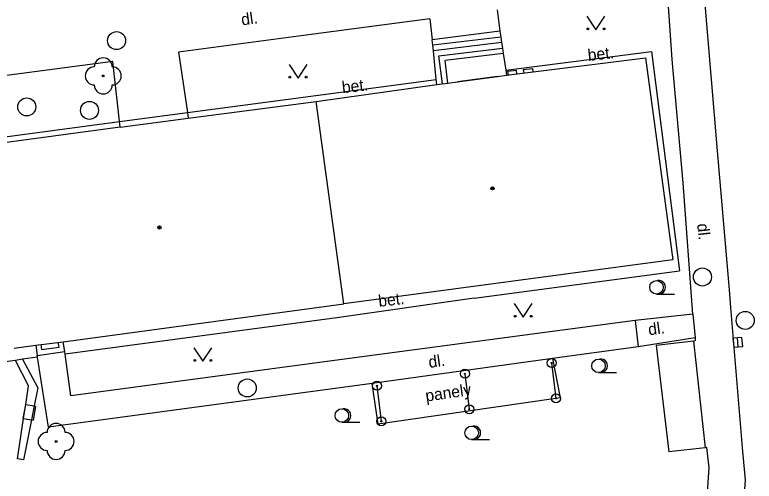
# Model space of a CAD drawing. Extents: x -600309 to -598967, y -1161267 to -1160292.
# Drawn here: x -599201.34 to -599160.32, y -1160632.09 to -1160606.2 of the extents above; entities that cross this region are included whole.
import ezdxf

# ---------------------------------------------------------------- set-up
doc = ezdxf.new("R2010")
doc.units = 0
for name, color, linetype in [('Level 10', 7, 'Continuous'), ('Level 11', 7, 'Continuous'), ('Level 22', 7, 'Continuous'), ('Level 24', 7, 'Continuous'), ('Level 25', 7, 'Continuous'), ('Level 27', 7, 'Continuous'), ('Level 36', 7, 'Continuous'), ('Level 39', 7, 'Continuous'), ('Level 40', 7, 'Continuous'), ('Level 5', 7, 'Continuous'), ('Level 6', 7, 'Continuous'), ('Level 9', 7, 'Continuous')]:
    doc.layers.add(name, color=color, linetype=linetype)

msp = doc.modelspace()

# ---------------------------------------------------------------- linework, layer by layer
at = {"layer": 'Level 10'}
for points in [[(-599162.35, -1160613.75), (-599163.06, -1160605.37)], [(-599161.7, -1160621.4699), (-599162.35, -1160613.75)], [(-599161.62, -1160622.45), (-599161.7, -1160621.4699)], [(-599160.95, -1160630.43), (-599161.62, -1160622.45)], [(-599160.85, -1160631.4099), (-599160.95, -1160630.43)], [(-599161.05, -1160633.46), (-599161.03, -1160633.38), (-599160.84, -1160632.53), (-599160.81, -1160632.02), (-599160.85, -1160631.4099)]]:
    msp.add_lwpolyline(points, dxfattribs=at)
at = {"layer": 'Level 11'}
for points in [[(-599164.26, -1160615.53), (-599164.87, -1160608.68), (-599165.09, -1160605.45)], [(-599174.59, -1160605.92), (-599174.43, -1160607.11)], [(-599178.31, -1160606.42), (-599185.32, -1160607.34), (-599192.26, -1160608.27)], [(-599178.31, -1160606.42), (-599178.18, -1160607.58)], [(-599174.43, -1160607.11), (-599178.18, -1160607.58)], [(-599174.38, -1160607.43), (-599178.15, -1160607.89)], [(-599174.43, -1160607.11), (-599174.38, -1160607.43)], [(-599174.38, -1160607.43), (-599174.34, -1160607.74)], [(-599178.15, -1160607.89), (-599178.18, -1160607.58)], [(-599178.12, -1160608.2), (-599178.15, -1160607.89)], [(-599174.34, -1160607.74), (-599178.12, -1160608.2)], [(-599174.34, -1160607.74), (-599174.29, -1160608.04)], [(-599192.26, -1160608.27), (-599191.77, -1160611.62)], [(-599177.96, -1160609.78), (-599178.12, -1160608.2)], [(-599177.62, -1160610.03), (-599177.81, -1160608.4699), (-599174.29, -1160608.04)], [(-599174.29, -1160608.04), (-599174.24, -1160608.35)], [(-599174.1, -1160609.27), (-599166.02, -1160608.23)], [(-599166.02, -1160608.23), (-599164.46, -1160620.4)], [(-599174.24, -1160608.35), (-599177.46, -1160608.74)], [(-599174.24, -1160608.35), (-599174.1, -1160609.27)], [(-599195.9, -1160608.78), (-599210.92, -1160610.76)], [(-599195.49, -1160612.44), (-599195.9, -1160608.78)], [(-599177.31, -1160609.99), (-599177.46, -1160608.74)], [(-599174.1, -1160609.27), (-599174.06, -1160609.55)], [(-599191.77, -1160611.62), (-599184.65, -1160610.67), (-599177.96, -1160609.78)], [(-599177.92, -1160610.07), (-599177.96, -1160609.78)], [(-599220.37, -1160626.14), (-599220.65, -1160624.29), (-599221.2, -1160620.76), (-599221.98, -1160615.63), (-599221.2, -1160615.53), (-599214.45, -1160614.63), (-599213.85, -1160614.55), (-599211.14, -1160614.19), (-599210.39, -1160614.09), (-599204.81, -1160613.35), (-599195.53, -1160612.12), (-599191.77, -1160611.62)], [(-599191.77, -1160611.62), (-599191.7199, -1160611.93)], [(-599163.72, -1160622.81), (-599164.26, -1160615.53)], [(-599175.86, -1160621.92), (-599164.46, -1160620.4)], [(-599175.86, -1160621.92), (-599183.4699, -1160623.01)], [(-599183.4699, -1160623.01), (-599198.55, -1160625.03)], [(-599163.7199, -1160622.81), (-599166.92, -1160623.1599)], [(-599163.7199, -1160622.81), (-599163.6, -1160624.13)], [(-599166.92, -1160623.1599), (-599183.32, -1160625.34)], [(-599166.92, -1160623.1599), (-599166.76, -1160624.63)], [(-599163.6, -1160624.13), (-599166.76, -1160624.63)], [(-599163.69, -1160624.32), (-599165.76, -1160624.55)], [(-599163.6, -1160624.13), (-599163.59, -1160624.3), (-599163.69, -1160624.32)], [(-599163.69, -1160624.32), (-599163.05, -1160630.23)], [(-599200.18, -1160624.54), (-599200.11, -1160625.1)], [(-599199.9, -1160624.5), (-599199.87, -1160624.78), (-599198.89, -1160624.65), (-599198.94, -1160624.37)], [(-599198.57, -1160624.89), (-599198.6599, -1160624.34)], [(-599166.76, -1160624.63), (-599171.52, -1160625.27)], [(-599165.76, -1160624.55), (-599165.06, -1160630.46)], [(-599200.11, -1160625.1), (-599198.57, -1160624.89)], [(-599200.09, -1160625.2), (-599200.11, -1160625.1)], [(-599198.55, -1160625.03), (-599198.57, -1160624.89)], [(-599198.24, -1160627.35), (-599198.55, -1160625.03)], [(-599201.31, -1160625.39), (-599220.14, -1160627.88), (-599220.37, -1160626.14)], [(-599200.9099, -1160625.31), (-599201.31, -1160625.39)], [(-599200.59, -1160626.8), (-599201.31, -1160625.39)], [(-599200.09, -1160625.2), (-599200.9099, -1160625.31)], [(-599200.9099, -1160625.31), (-599200.07, -1160626.9099)], [(-599199.48, -1160629.08), (-599200.09, -1160625.2)], [(-599183.32, -1160625.34), (-599198.24, -1160627.35)], [(-599171.52, -1160625.27), (-599181.52, -1160626.6599)], [(-599171.56, -1160625.52), (-599171.32, -1160627.49)], [(-599171.52, -1160625.27), (-599171.09, -1160627.46)], [(-599176.37, -1160626.12), (-599176.13, -1160628.09)], [(-599181.52, -1160626.6599), (-599199.48, -1160629.08)], [(-599181.19, -1160628.92), (-599181.52, -1160626.6599)], [(-599200.74, -1160627.83), (-599200.59, -1160626.8)], [(-599200.07, -1160626.9099), (-599200.27, -1160627.9099)], [(-599181.25, -1160626.79), (-599181.01, -1160628.76)], [(-599171.32, -1160627.49), (-599181.19, -1160628.92)], [(-599171.09, -1160627.46), (-599171.32, -1160627.49)], [(-599200.75, -1160627.83), (-599200.89, -1160628.6)], [(-599200.86, -1160628.61), (-599200.74, -1160627.83)], [(-599200.75, -1160627.83), (-599200.74, -1160627.83)], [(-599200.74, -1160627.83), (-599200.27, -1160627.9099)], [(-599200.27, -1160627.9099), (-599200.42, -1160628.68)], [(-599200.3, -1160628.7), (-599200.17, -1160627.93)], [(-599200.27, -1160627.9099), (-599200.17, -1160627.93)], [(-599201.19, -1160630.84), (-599200.86, -1160628.61)], [(-599200.89, -1160628.6), (-599200.86, -1160628.61)], [(-599200.86, -1160628.61), (-599200.42, -1160628.68)], [(-599200.42, -1160628.68), (-599200.86, -1160630.89)], [(-599200.42, -1160628.68), (-599200.3, -1160628.7)], [(-599163.05, -1160630.23), (-599165.06, -1160630.46)], [(-599162.92, -1160632.69), (-599162.82, -1160631.34), (-599162.95, -1160630.21), (-599163.05, -1160630.23)], [(-599200.86, -1160630.89), (-599201.19, -1160630.84)]]:
    msp.add_lwpolyline(points, dxfattribs=at)
at = {"layer": 'Level 22'}
for centre in [(-599196.44, -1160609.59), (-599199.05, -1160629.88)]:
    msp.add_circle(centre, 0.05, dxfattribs=at)
for centre, start, end in [((-599196.44, -1160609.09), 0, 180), ((-599196.94, -1160609.59), 90, 270), ((-599195.94, -1160609.59), 270, 90), ((-599196.44, -1160610.09), 180, 0), ((-599199.05, -1160629.38), 0, 180), ((-599199.55, -1160629.88), 90, 270), ((-599198.55, -1160629.88), 270, 90), ((-599199.05, -1160630.38), 180, 0)]:
    msp.add_arc(centre, 0.5, start, end, dxfattribs=at)
at = {"layer": 'Level 24'}
for points in [[(-599173.51, -1160609.28), (-599174.01, -1160609.34)], [(-599174.01, -1160609.34), (-599173.98, -1160609.54)], [(-599173.49, -1160609.48), (-599173.51, -1160609.28)], [(-599173.13, -1160609.24), (-599172.63, -1160609.17)], [(-599173.13, -1160609.24), (-599173.1, -1160609.43)], [(-599172.63, -1160609.17), (-599172.61, -1160609.37)]]:
    msp.add_lwpolyline(points, dxfattribs=at)
at = {"layer": 'Level 25'}
for centre, radius in [((-599171.56, -1160625.52), 0.25), ((-599171.56, -1160625.52), 0.0303), ((-599176.37, -1160626.12), 0.25), ((-599176.37, -1160626.12), 0.0303), ((-599181.25, -1160626.79), 0.25), ((-599181.25, -1160626.79), 0.0303), ((-599171.32, -1160627.49), 0.25), ((-599171.32, -1160627.49), 0.0303), ((-599176.13, -1160628.09), 0.25), ((-599176.13, -1160628.09), 0.0303), ((-599181.01, -1160628.76), 0.25), ((-599181.01, -1160628.76), 0.0303)]:
    msp.add_circle(centre, radius, dxfattribs=at)
at = {"layer": 'Level 27'}
msp.add_line((-599161.2091, -1160624.6291), (-599161.2509, -1160624.1309), dxfattribs=at)
msp.add_lwpolyline([(-599160.96, -1160624.6082), (-599161.0018, -1160624.11), (-599161.5, -1160624.1518), (-599161.4582, -1160624.65)], close=True, dxfattribs=at)
for centre in [(-599195.7, -1160607.63), (-599200.68, -1160611.31), (-599197.2, -1160611.5), (-599163.19, -1160620.75), (-599160.82, -1160623.1599), (-599188.45, -1160626.9099)]:
    msp.add_circle(centre, 0.5, dxfattribs=at)
at = {"layer": 'Level 36'}
for p, q in [((-599165.74, -1160621.695), (-599164.74, -1160621.695)), ((-599168.96, -1160626.055), (-599167.96, -1160626.055)), ((-599183.2, -1160628.815), (-599182.2, -1160628.815)), ((-599176, -1160629.775), (-599175, -1160629.775))]:
    msp.add_line(p, q, dxfattribs=at)
for points in [[(-599169.6, -1160606.28), (-599169.1, -1160607.03), (-599168.6, -1160606.28)], [(-599186.13, -1160608.96), (-599185.63, -1160609.71), (-599185.13, -1160608.96)], [(-599173.64, -1160622.23), (-599173.14, -1160622.98), (-599172.64, -1160622.23)], [(-599191.4099, -1160624.68), (-599190.9099, -1160625.43), (-599190.4099, -1160624.68)]]:
    msp.add_lwpolyline(points, dxfattribs=at)
for centre, radius in [((-599169.5502, -1160606.9798), 0.05), ((-599168.6508, -1160606.9798), 0.05), ((-599186.0802, -1160609.6598), 0.05), ((-599185.1808, -1160609.6598), 0.05), ((-599165.74, -1160621.3196), 0.375), ((-599173.5902, -1160622.9298), 0.05), ((-599172.6908, -1160622.9298), 0.05), ((-599191.3601, -1160625.3798), 0.05), ((-599190.4607, -1160625.3798), 0.05), ((-599168.96, -1160625.6796), 0.375), ((-599183.2, -1160628.4396), 0.375), ((-599176, -1160629.3996), 0.375)]:
    msp.add_circle(centre, radius, dxfattribs=at)
for centre in [(-599165.615, -1160621.3196), (-599168.835, -1160625.6796), (-599183.075, -1160628.4396), (-599175.875, -1160629.3996)]:
    msp.add_arc(centre, 0.375, 260.40593, 99.59407, dxfattribs=at)
at = {"layer": 'Level 39'}
for centre, radius in [((-599174.84, -1160615.83), 0.09), ((-599174.84, -1160615.83), 0.0398), ((-599193.32, -1160618), 0.09), ((-599193.32, -1160618), 0.0398)]:
    msp.add_circle(centre, radius, dxfattribs=at)
at = {"layer": 'Level 5'}
for points in [[(-599174.06, -1160609.55), (-599166.36, -1160608.58)], [(-599166.36, -1160608.58), (-599164.83, -1160619.79)], [(-599174.56, -1160609.62), (-599174.06, -1160609.55)], [(-599177.31, -1160609.99), (-599176.79, -1160609.92)], [(-599176.79, -1160609.92), (-599174.56, -1160609.62)], [(-599184.62, -1160611), (-599177.92, -1160610.07)], [(-599177.92, -1160610.07), (-599177.31, -1160609.99)], [(-599191.7199, -1160611.93), (-599184.62, -1160611)], [(-599183.09, -1160622.24), (-599184.62, -1160611)], [(-599195.49, -1160612.44), (-599191.7199, -1160611.93)], [(-599195.49, -1160612.44), (-599202.92, -1160613.43)], [(-599164.83, -1160619.79), (-599183.09, -1160622.24)], [(-599198.6599, -1160624.34), (-599183.09, -1160622.24)], [(-599201.38, -1160624.7), (-599200.18, -1160624.54)], [(-599200.18, -1160624.54), (-599198.6599, -1160624.34)]]:
    msp.add_lwpolyline(points, dxfattribs=at)
at = {"layer": 'Level 6'}
msp.add_lwpolyline([(-599174.56, -1160609.62), (-599176.79, -1160609.92)], dxfattribs=at)
at = {"layer": 'Level 9'}
for points in [[(-599198.55, -1160625.03), (-599198.57, -1160624.89)], [(-599198.24, -1160627.35), (-599198.55, -1160625.03)], [(-599183.32, -1160625.34), (-599198.24, -1160627.35)]]:
    msp.add_lwpolyline(points, dxfattribs=at)

# ---------------------------------------------------------------- texts
at = {"layer": 'Level 40'}
for s, rotation, p in [('dl.', 7.93, (-599188.74, -1160606.79)), ('bet.', 6.49, (-599169.52, -1160608.76)), ('bet.', 6.49, (-599183.1599, -1160610.55)), ('dl.', 276.18, (-599163.49, -1160617.81)), ('bet.', 6.49, (-599181.14, -1160622.4099)), ('dl.', 7.67, (-599166.1599, -1160623.99)), ('dl.', 7.91, (-599178.35, -1160625.8)), ('panely', 8.23, (-599178.52, -1160627.67))]:
    msp.add_text(s, height=0.65, rotation=rotation, dxfattribs=at).set_placement(p)

doc.saveas('drawing.dxf')
